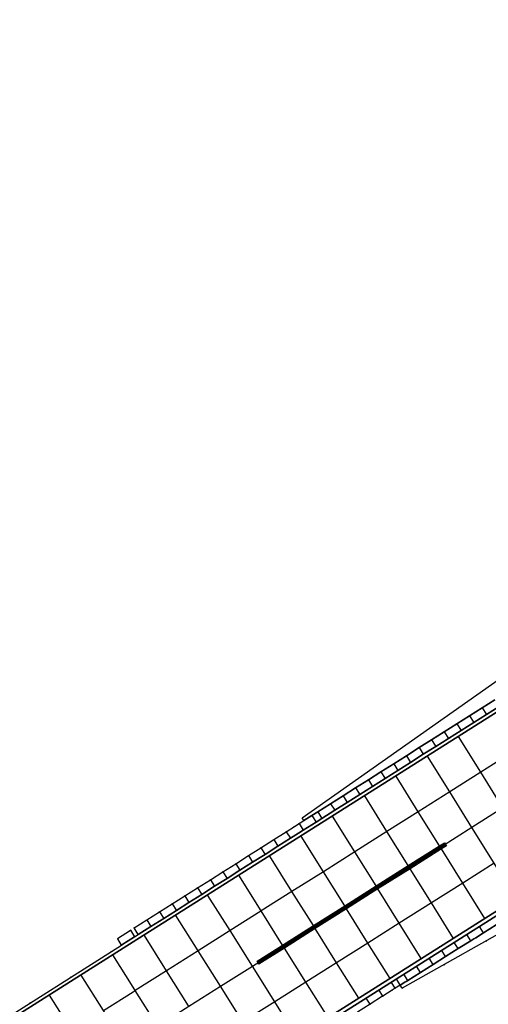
# Model space of a CAD drawing. Header units: metres. Extents: x 174791 to 179073, y 406431 to 409043.
# Tile 271 of 314: x 177985 to 178048, y 407919 to 408051. Entities that reach past the tile are written whole.
import ezdxf

# ---------------------------------------------------------------- set-up
doc = ezdxf.new("R2010")
doc.units = ezdxf.units.M
doc.linetypes.add('DOT', pattern=[6.35, 0, -6.35])
for name, color, linetype in [('terreindeelbegroeid', 254, 'DOT'), ('terreindeelonbegroeid', 254, 'DOT'), ('wegdeel_molgoot', 254, 'Continuous'), ('wegdeel_rijbaan', 254, 'Continuous'), ('wegdeel_start_landingsbaan', 254, 'Continuous'), ('wegdeel_voetpad', 254, 'Continuous'), ('weginrichtingselement_markering_vliegtuigverharding', 254, 'Continuous'), ('weginrichtingselement_voeg_vliegtuigverharding', 254, 'Continuous')]:
    doc.layers.add(name, color=color, linetype=linetype)

msp = doc.modelspace()

# ---------------------------------------------------------------- linework, layer by layer
at = {"layer": 'terreindeelbegroeid'}
for points in [[(178030.104, 407918.011, 0), (178031.796, 407919.081, 0), (178033.471, 407920.152, 0), (178033.49, 407920.164, 0), (178034.737, 407920.946, 0), (178035.167, 407921.216, 0), (178035.845, 407921.65, 0), (178036.113, 407921.206, 0), (178052.783, 407930.607, 0), (178053.176, 407930.828, 0), (178063.752, 407936.793, 0), (178064.699, 407937.326, 0), (178065.379, 407937.71, 0), (178084.248, 407948.321, 0), (178084.702, 407948.577, 0), (178086.351, 407949.504, 0), (178116.39, 407966.323, 0), (178117.135, 407966.74, 0), (178138.438, 407978.733, 0), (178143.942, 407981.824, 0), (178144.67, 407982.233, 0), (178169.94, 407996.424, 0)], [(178049.298, 407962.801, 0), (178022.685, 407944.054, 0), (178022.901, 407943.709, 0), (178022.273, 407943.312, 0), (178021.648, 407942.917, 0), (178020.546, 407942.219, 0), (178018.864, 407941.154, 0), (178017.139, 407940.061, 0), (178015.47, 407939.004, 0), (178013.762, 407937.923, 0), (178012.046, 407936.836, 0), (178010.361, 407935.771, 0), (178008.647, 407934.688, 0), (178006.938, 407933.607, 0), (178005.249, 407932.54, 0), (178003.551, 407931.466, 0), (178001.825, 407930.375, 0), (178000.139, 407929.309, 0), (177999.63, 407928.988, 0), (177997.925, 407927.91, 0), (177997.967, 407927.844, 0), (177997.96, 407927.84, 0), (177998.445, 407927.006, 0), (177997.083, 407926.145, 0), (177981.53, 407916.312, 0)]]:
    msp.add_polyline3d(points, dxfattribs=at)
at = {"layer": 'terreindeelonbegroeid'}
msp.add_polyline3d([(178000.695, 407928.429, 0), (178000.186, 407928.107, 0), (177999.63, 407928.988, 0), (178000.139, 407929.309, 0)], close=True, dxfattribs=at)
at = {"layer": 'wegdeel_molgoot'}
for points in [[(178000, 407900.741, 0), (178157.004, 408000, 0), (178186.688, 408018.766, 0)], [(178081.741, 407979.078, 0), (178000, 407927.422, 0), (177764.784, 407778.609, 0)], [(177981.53, 407916.312, 0), (177997.083, 407926.145, 0), (177998.445, 407927.006, 0), (177998.482, 407927.029, 0), (178000.186, 407928.107, 0), (178000.695, 407928.429, 0), (178002.382, 407929.495, 0), (178004.108, 407930.586, 0), (178005.806, 407931.659, 0), (178007.495, 407932.727, 0), (178009.204, 407933.807, 0), (178010.918, 407934.89, 0), (178012.602, 407935.955, 0), (178014.319, 407937.04, 0), (178016.028, 407938.12, 0), (178017.698, 407939.176, 0), (178019.425, 407940.267, 0), (178021.108, 407941.331, 0), (178022.201, 407942.022, 0), (178022.835, 407942.423, 0), (178024.544, 407943.503, 0), (178025.323, 407943.995, 0), (178027.042, 407945.082, 0), (178028.728, 407946.148, 0), (178030.401, 407947.205, 0), (178032.125, 407948.294, 0), (178033.814, 407949.362, 0), (178035.52, 407950.44, 0), (178037.218, 407951.514, 0), (178038.933, 407952.597, 0), (178040.594, 407953.647, 0), (178042.299, 407954.725, 0), (178044.011, 407955.807, 0), (178045.694, 407956.871, 0), (178047.399, 407957.948, 0), (178049.103, 407959.025, 0)], [(178060.333, 407938.272, 0), (178014.99, 407909.611, 0)]]:
    msp.add_polyline3d(points, dxfattribs=at)
at = {"layer": 'wegdeel_rijbaan'}
for points in [[(178049.103, 407959.025, 0), (178047.399, 407957.948, 0), (178045.694, 407956.871, 0), (178044.011, 407955.807, 0), (178042.299, 407954.725, 0), (178040.594, 407953.647, 0), (178038.933, 407952.597, 0), (178037.218, 407951.514, 0), (178035.52, 407950.44, 0), (178033.814, 407949.362, 0), (178032.125, 407948.294, 0), (178030.401, 407947.205, 0), (178028.728, 407946.148, 0), (178027.042, 407945.082, 0), (178025.323, 407943.995, 0), (178024.544, 407943.503, 0), (178022.835, 407942.423, 0), (178022.201, 407942.022, 0), (178021.108, 407941.331, 0), (178019.425, 407940.267, 0), (178017.698, 407939.176, 0), (178016.028, 407938.12, 0), (178014.319, 407937.04, 0), (178012.602, 407935.955, 0), (178010.918, 407934.89, 0), (178009.204, 407933.807, 0), (178007.495, 407932.727, 0), (178005.806, 407931.659, 0), (178004.108, 407930.586, 0), (178002.382, 407929.495, 0), (178000.695, 407928.429, 0), (178000.139, 407929.309, 0), (178001.825, 407930.375, 0), (178003.551, 407931.466, 0), (178005.249, 407932.54, 0), (178006.938, 407933.607, 0), (178008.647, 407934.688, 0), (178010.361, 407935.771, 0), (178012.046, 407936.836, 0), (178013.762, 407937.923, 0), (178015.47, 407939.004, 0), (178017.139, 407940.061, 0), (178018.864, 407941.154, 0), (178020.546, 407942.219, 0), (178021.648, 407942.917, 0), (178022.273, 407943.312, 0), (178022.901, 407943.709, 0), (178023.982, 407944.393, 0), (178024.76, 407944.885, 0), (178026.479, 407945.972, 0), (178028.165, 407947.038, 0), (178029.838, 407948.095, 0), (178031.562, 407949.185, 0), (178033.25, 407950.253, 0), (178034.956, 407951.332, 0), (178036.654, 407952.406, 0), (178038.369, 407953.49, 0), (178040.03, 407954.54, 0), (178041.734, 407955.618, 0), (178043.447, 407956.7, 0), (178045.129, 407957.764, 0), (178046.834, 407958.842, 0), (178048.537, 407959.919, 0)], [(178014.99, 407909.611, 0), (178060.333, 407938.272, 0)], [(178048.714, 407929.711, 0), (178047.021, 407928.639, 0), (178045.955, 407927.985, 0), (178045.729, 407927.846, 0), (178045.308, 407927.588, 0), (178043.616, 407926.532, 0), (178041.929, 407925.466, 0), (178040.237, 407924.395, 0), (178038.546, 407923.334, 0), (178036.854, 407922.274, 0), (178036.642, 407922.143, 0), (178036.466, 407922.034, 0), (178035.845, 407921.65, 0), (178035.167, 407921.216, 0), (178034.737, 407920.946, 0), (178033.49, 407920.164, 0), (178033.471, 407920.152, 0), (178031.796, 407919.081, 0), (178030.104, 407918.011, 0)], [(178052.783, 407930.607, 0), (178036.113, 407921.206, 0), (178035.845, 407921.65, 0), (178036.466, 407922.034, 0), (178036.642, 407922.143, 0), (178036.854, 407922.274, 0), (178038.546, 407923.334, 0), (178040.237, 407924.395, 0), (178041.929, 407925.466, 0), (178043.616, 407926.532, 0), (178045.308, 407927.588, 0), (178045.729, 407927.846, 0), (178045.955, 407927.985, 0), (178047.021, 407928.639, 0), (178048.714, 407929.711, 0)]]:
    msp.add_polyline3d(points, dxfattribs=at)
msp.add_polyline3d([(178000.186, 407928.107, 0), (177998.482, 407927.029, 0), (177998.445, 407927.006, 0), (177997.96, 407927.84, 0), (177997.967, 407927.844, 0), (177997.925, 407927.91, 0), (177999.63, 407928.988, 0)], close=True, dxfattribs=at)
at = {"layer": 'wegdeel_start_landingsbaan'}
for points in [[(177764.784, 407778.609, 0), (178000, 407927.422, 0), (178081.741, 407979.078, 0), (178085.919, 407981.717, 0), (178114.863, 408000, 0), (178119.129, 408002.676, 0), (178120.312, 408003.42, 0), (178153.746, 408024.571, 0), (178195.748, 408051.137, 0)], [(178186.688, 408018.766, 0), (178157.004, 408000, 0), (178000, 407900.741, 0)]]:
    msp.add_polyline3d(points, dxfattribs=at)
at = {"layer": 'wegdeel_voetpad'}
msp.add_polyline3d([(178048.537, 407959.919, 0), (178046.834, 407958.842, 0), (178045.129, 407957.764, 0), (178043.447, 407956.7, 0), (178041.734, 407955.618, 0), (178040.03, 407954.54, 0), (178038.369, 407953.49, 0), (178036.654, 407952.406, 0), (178034.956, 407951.332, 0), (178033.25, 407950.253, 0), (178031.562, 407949.185, 0), (178029.838, 407948.095, 0), (178028.165, 407947.038, 0), (178026.479, 407945.972, 0), (178024.76, 407944.885, 0), (178023.982, 407944.393, 0), (178022.901, 407943.709, 0), (178022.685, 407944.054, 0), (178049.298, 407962.801, 0)], dxfattribs=at)
at = {"layer": 'weginrichtingselement_markering_vliegtuigverharding'}
for points in [[(178041.863, 407940.571, 0), (178041.211, 407940.158, 0), (178036.999, 407937.492, 0), (178032.697, 407934.768, 0), (178028.487, 407932.103, 0), (178024.284, 407929.443, 0), (178020.163, 407926.834, 0), (178016.741, 407924.667, 0), (178016.634, 407924.836, 0), (178020.057, 407927.003, 0), (178024.178, 407929.612, 0), (178028.381, 407932.273, 0), (178032.591, 407934.938, 0), (178036.893, 407937.661, 0), (178041.106, 407940.328, 0), (178041.756, 407940.74, 0), (178041.863, 407940.571, 0)], [(178042.036, 407940.341, 0), (178041.363, 407939.915, 0), (178037.148, 407937.252, 0), (178032.845, 407934.531, 0), (178028.633, 407931.87, 0), (178024.429, 407929.212, 0), (178020.306, 407926.606, 0), (178016.865, 407924.431, 0), (178016.758, 407924.6, 0), (178020.2, 407926.776, 0), (178024.323, 407929.382, 0), (178028.527, 407932.039, 0), (178032.739, 407934.701, 0), (178037.043, 407937.422, 0), (178041.257, 407940.085, 0), (178041.929, 407940.51, 0), (178042.036, 407940.341, 0)]]:
    msp.add_polyline3d(points, dxfattribs=at)
at = {"layer": 'weginrichtingselement_voeg_vliegtuigverharding'}
for p, q in [((178046.834, 407958.842), (178047.399, 407957.948)), ((178045.129, 407957.764), (178045.694, 407956.87)), ((178043.446, 407956.7), (178044.011, 407955.807)), ((178041.734, 407955.618), (178042.299, 407954.725)), ((178038.369, 407953.49), (178038.933, 407952.597)), ((178040.03, 407954.54), (178040.594, 407953.647)), ((178036.654, 407952.406), (178037.218, 407951.514)), ((178034.956, 407951.332), (178035.52, 407950.44)), ((178033.25, 407950.253), (178033.814, 407949.362)), ((178031.562, 407949.186), (178032.125, 407948.294)), ((178028.165, 407947.038), (178028.728, 407946.148)), ((178029.838, 407948.095), (178030.401, 407947.204)), ((178026.479, 407945.972), (178027.042, 407945.082)), ((178023.982, 407944.393), (178024.544, 407943.503)), ((178024.76, 407944.885), (178025.323, 407943.995)), ((178022.273, 407943.312), (178022.835, 407942.423)), ((178020.546, 407942.219), (178021.108, 407941.331)), ((178018.864, 407941.154), (178019.425, 407940.267)), ((178015.47, 407939.004), (178016.028, 407938.12)), ((178017.139, 407940.061), (178017.698, 407939.176)), ((178013.762, 407937.923), (178014.319, 407937.04)), ((178012.045, 407936.836), (178012.602, 407935.955)), ((178017.179, 407931.585), (178014.163, 407936.383)), ((178010.361, 407935.771), (178010.918, 407934.89)), ((178008.647, 407934.687), (178009.203, 407933.807)), ((178005.249, 407932.54), (178005.805, 407931.659)), ((178006.938, 407933.607), (178007.495, 407932.727)), ((178003.551, 407931.466), (178004.108, 407930.586)), ((178001.825, 407930.375), (178002.382, 407929.495)), ((178045.308, 407927.588), (178044.772, 407928.436)), ((178047.021, 407928.639), (178046.471, 407929.51)), ((178043.005, 407927.849), (178042.968, 407927.908)), ((178043.616, 407926.532), (178043.086, 407927.37)), ((178020.191, 407926.79), (178020.074, 407926.715)), ((178041.929, 407925.466), (178041.398, 407926.269)), ((178000, 407921.367), (177997.288, 407925.68)), ((178038.683, 407925.157), (178038.665, 407925.187)), ((178040.237, 407924.395), (178039.707, 407925.234)), ((178038.546, 407923.334), (178038.019, 407924.168)), ((178034.488, 407922.509), (178034.471, 407922.537)), ((178035.167, 407921.216), (178034.645, 407922.002)), ((178035.845, 407921.65), (178035.329, 407922.467)), ((178036.854, 407922.274), (178036.331, 407923.101)), ((178000.285, 407920.914), (178000, 407921.367)), ((178000, 407920.733), (178000.285, 407920.914)), ((178003.256, 407916.189), (178000.285, 407920.914)), ((178033.498, 407920.152), (178032.993, 407920.951)), ((178030.289, 407919.858), (178030.274, 407919.884)), ((178031.796, 407919.081), (178031.275, 407919.905))]:
    msp.add_line(p, q, dxfattribs=at)
for points in [[(178055.555, 407935.863, 0), (178052.593, 407940.619, 0), (178049.614, 407945.401, 0), (178046.631, 407950.19, 0), (178043.65, 407954.976, 0)], [(178050.883, 407952.878, 0), (178046.631, 407950.19, 0), (178042.472, 407947.56, 0), (178038.26, 407944.896, 0), (178034.047, 407942.232, 0), (178029.743, 407939.511, 0), (178025.523, 407936.842, 0), (178021.313, 407934.185, 0), (178017.183, 407931.579, 0), (178017.133, 407931.547, 0), (178013.009, 407928.944, 0), (178008.73, 407926.244, 0), (178004.494, 407923.57, 0), (178000.285, 407920.914, 0)], [(178051.395, 407933.234, 0), (178048.434, 407937.988, 0), (178045.455, 407942.771, 0), (178042.472, 407947.56, 0), (178039.491, 407952.346, 0)], [(178047.182, 407930.572, 0), (178044.223, 407935.324, 0), (178041.363, 407939.915, 0), (178041.257, 407940.085, 0), (178041.244, 407940.107, 0), (178041.211, 407940.158, 0), (178041.106, 407940.328, 0), (178038.26, 407944.896, 0), (178035.279, 407949.683, 0)], [(178042.968, 407927.908, 0), (178040.009, 407932.658, 0), (178037.148, 407937.252, 0), (178037.043, 407937.422, 0), (178037.03, 407937.442, 0), (178036.999, 407937.492, 0), (178036.893, 407937.661, 0), (178034.047, 407942.232, 0), (178031.065, 407947.019, 0)], [(178049.614, 407945.401, 0), (178045.455, 407942.771, 0), (178041.244, 407940.107, 0), (178037.03, 407937.442, 0), (178032.727, 407934.72, 0), (178028.517, 407932.056, 0), (178024.313, 407929.397, 0), (178020.191, 407926.79, 0)], [(178038.665, 407925.187, 0), (178035.707, 407929.936, 0), (178032.845, 407934.531, 0), (178032.739, 407934.701, 0), (178032.727, 407934.72, 0), (178032.697, 407934.768, 0), (178032.591, 407934.938, 0), (178029.743, 407939.511, 0), (178026.766, 407944.29, 0)], [(178034.471, 407922.537, 0), (178031.505, 407927.278, 0), (178028.633, 407931.87, 0), (178028.527, 407932.039, 0), (178028.517, 407932.056, 0), (178028.487, 407932.103, 0), (178028.381, 407932.273, 0), (178025.523, 407936.842, 0), (178022.545, 407941.603, 0)], [(178048.434, 407937.988, 0), (178044.223, 407935.324, 0), (178040.009, 407932.658, 0), (178035.707, 407929.936, 0), (178031.505, 407927.278, 0), (178027.305, 407924.622, 0), (178023.19, 407922.018, 0), (178023.168, 407922.043, 0), (178019.002, 407919.408, 0), (178014.726, 407916.703, 0)], [(178021.315, 407934.181, 0), (178021.313, 407934.185, 0), (178018.327, 407938.95, 0)], [(178021.978, 407914.672, 0), (178019.002, 407919.408, 0), (178016, 407924.184, 0), (178013.009, 407928.944, 0), (178010.034, 407933.677, 0)], [(178024.313, 407929.397, 0), (178024.284, 407929.443, 0), (178024.178, 407929.612, 0), (178021.315, 407934.181, 0)], [(178017.179, 407931.585, 0), (178017.133, 407931.547, 0), (178017.08, 407931.503, 0)], [(178020.191, 407926.79, 0), (178020.171, 407926.822, 0), (178020.163, 407926.834, 0), (178020.057, 407927.003, 0), (178017.183, 407931.579, 0), (178017.179, 407931.585, 0)], [(178017.694, 407911.98, 0), (178014.726, 407916.703, 0), (178011.724, 407921.479, 0), (178008.73, 407926.244, 0), (178005.75, 407930.985, 0)], [(178030.274, 407919.884, 0), (178027.305, 407924.622, 0), (178024.429, 407929.212, 0), (178024.323, 407929.382, 0), (178024.313, 407929.397, 0)], [(178007.447, 407918.839, 0), (178004.494, 407923.57, 0), (178001.535, 407928.311, 0)], [(178000, 407914.063, 0), (178003.286, 407916.141, 0), (178007.477, 407918.792, 0), (178011.724, 407921.479, 0), (178016, 407924.184, 0), (178020.171, 407926.822, 0), (178020.178, 407926.826, 0)], [(178023.168, 407922.043, 0), (178020.306, 407926.606, 0), (178020.2, 407926.776, 0), (178020.191, 407926.79, 0)], [(178000, 407911.852, 0), (177999.15, 407913.209, 0), (177999.044, 407913.379, 0), (177999.009, 407913.436, 0), (177999.003, 407913.446, 0), (177998.896, 407913.615, 0), (177996.019, 407918.214, 0), (177993.05, 407922.958, 0)], [(178026.162, 407917.289, 0), (178023.19, 407922.018, 0), (178023.094, 407921.957, 0)], [(177996.019, 407918.214, 0), (178000, 407920.733, 0)], [(178000, 407902.445, 0), (177997.781, 407905.984, 0), (177994.925, 407910.539, 0), (177994.819, 407910.709, 0), (177994.784, 407910.764, 0), (177994.776, 407910.777, 0), (177994.67, 407910.947, 0), (177991.79, 407915.54, 0), (177988.803, 407920.304, 0)]]:
    msp.add_polyline3d(points, dxfattribs=at)

doc.saveas('drawing.dxf')
